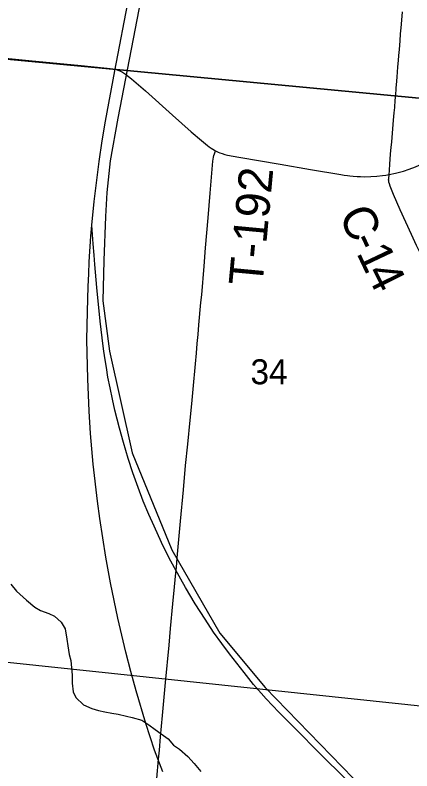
# Model space of a CAD drawing. Extents: x 0 to 1101, y 0 to 440.
# Drawn here: x 839.64 to 840.305, y 377.885 to 379.151 of the extents above; entities that cross this region are included whole.
import ezdxf

# ---------------------------------------------------------------- set-up
doc = ezdxf.new("R2010")
doc.units = 0
for name, color, linetype in [('GM_X_County_Road_Text', 7, 'Continuous'), ('GM_X_Minor_River', 7, 'Continuous'), ('GM_X_Rail_Line', 7, 'Continuous'), ('GM_X_Section', 7, 'Continuous'), ('GM_X_Section_Text', 7, 'Continuous'), ('GM_X_State_Route', 7, 'Continuous'), ('GM_X_Township_Road', 7, 'Continuous'), ('GM_X_Township_Road_Text', 7, 'Continuous')]:
    doc.layers.add(name, color=color, linetype=linetype)

msp = doc.modelspace()

# ---------------------------------------------------------------- linework, layer by layer
at = {"layer": 'GM_X_Minor_River'}
msp.add_lwpolyline([(839.6324, 378.1978), (839.642, 378.1859), (839.6584, 378.1708), (839.6727, 378.1588), (839.6824, 378.1533), (839.696, 378.1485), (839.7058, 378.1438), (839.717, 378.1337), (839.7236, 378.1226), (839.7263, 378.1055), (839.728, 378.0941), (839.7304, 378.0796), (839.7329, 378.0697), (839.7342, 378.0576), (839.7351, 378.045), (839.7353, 378.0317), (839.7369, 378.0173), (839.7413, 378.0077), (839.754, 377.9954), (839.7683, 377.9894), (839.7796, 377.9858), (839.7898, 377.9834), (839.8015, 377.9816), (839.8125, 377.9799), (839.8261, 377.9766), (839.8359, 377.9742), (839.8521, 377.9694), (839.8641, 377.9616), (839.8742, 377.9542), (839.8847, 377.9468), (839.8964, 377.9386), (839.9053, 377.9278), (839.915, 377.9212), (839.9292, 377.9088), (839.94, 377.8972), (839.9511, 377.8834)], dxfattribs=at)
at = {"layer": 'GM_X_Rail_Line'}
for points in [[(839.8789, 379.3264), (839.8118, 378.979), (839.799, 378.907), (839.7936, 378.8544), (839.7913, 378.8138), (839.7881, 378.7403), (839.7867, 378.6724), (839.798, 378.5884), (839.8359, 378.4179), (839.9024, 378.2551), (839.9828, 378.1152), (840.0587, 378.0246), (840.2064, 377.8723), (840.3593, 377.7186), (840.4745, 377.6025), (840.5516, 377.5079), (840.8256, 377.4968), (840.8234, 377.4494), (840.8342, 377.3998), (840.8845, 377.2597), (840.9008, 377.1922), (840.9076, 377.1505), (840.9245, 377.0376), (840.9467, 376.9246)], [(839.8871, 377.8831), (839.8735, 377.9192), (839.8589, 377.964), (839.8425, 378.0188), (839.8337, 378.0512), (839.8255, 378.0834), (839.8121, 378.1405), (839.7996, 378.1996), (839.7918, 378.2428), (839.7867, 378.2751), (839.7815, 378.3078), (839.7777, 378.3366), (839.7706, 378.3989), (839.7662, 378.4504), (839.7638, 378.4876), (839.7614, 378.542), (839.76, 378.6069), (839.7608, 378.6544), (839.762, 378.6964), (839.763, 378.718), (839.7639, 378.738), (839.7668, 378.7807), (839.7685, 378.7992), (839.7723, 378.8388), (839.7806, 378.9062), (839.7858, 378.9408), (839.7913, 378.9739), (839.8069, 379.0583), (839.831, 379.184)], [(840.227, 377.8383), (840.1541, 377.9106), (840.1063, 377.9582), (840.0819, 377.983), (840.0609, 378.0053), (840.0396, 378.0293), (840.0236, 378.0493), (839.999, 378.0807), (839.9863, 378.0983), (839.9725, 378.1174), (839.9582, 378.1387), (839.9416, 378.1647), (839.9253, 378.1919), (839.9069, 378.2249), (839.8973, 378.2424), (839.8853, 378.2672), (839.8726, 378.2946), (839.864, 378.3146), (839.8546, 378.3367), (839.846, 378.3597), (839.8371, 378.3843), (839.8292, 378.4083), (839.8212, 378.4351), (839.8145, 378.459), (839.8106, 378.4741), (839.807, 378.4892), (839.8028, 378.5078), (839.7988, 378.5266), (839.7952, 378.5445), (839.7927, 378.5606), (839.79, 378.5772), (839.7878, 378.592), (839.7853, 378.6104), (839.7821, 378.6384), (839.7767, 378.6948), (839.7733, 378.7334), (839.7719, 378.7489), (839.7703, 378.768), (839.7685, 378.7992)]]:
    msp.add_lwpolyline(points, dxfattribs=at)
at = {"layer": 'GM_X_Section'}
for points in [[(839.5404, 380.1007), (840.6089, 379.9958), (840.5178, 378.9931), (839.4486, 379.0942)], [(840.5178, 378.9931), (840.4251, 377.982), (839.3617, 378.094), (839.4486, 379.0942)]]:
    msp.add_lwpolyline(points, close=True, dxfattribs=at)
at = {"layer": 'GM_X_State_Route'}
for points in [[(839.5948, 379.0819), (839.6628, 379.0753), (839.745, 379.0675), (839.7939, 379.0628), (839.7989, 379.0621), (839.8032, 379.0615), (839.8063, 379.0608), (839.8093, 379.0601), (839.8119, 379.0591), (839.8153, 379.0579), (839.8198, 379.0557), (839.8246, 379.0525), (839.8345, 379.0449), (839.858, 379.0245), (839.9034, 378.984), (839.9351, 378.956), (839.952, 378.9414), (839.9625, 378.9327), (839.965, 378.9308), (839.9685, 378.9284), (839.9712, 378.9266), (839.9737, 378.9252), (839.9758, 378.924), (839.977, 378.9233), (839.9803, 378.9219), (839.983, 378.9208), (839.9869, 378.9193), (839.9913, 378.918), (839.9958, 378.9169), (840.0148, 378.9131), (840.0842, 378.9017), (840.135, 378.8928), (840.1858, 378.8841), (840.1916, 378.8832), (840.1969, 378.8824), (840.2011, 378.882), (840.2067, 378.8813), (840.213, 378.881), (840.2187, 378.8807), (840.2252, 378.8806), (840.2363, 378.8809), (840.2461, 378.8816), (840.2558, 378.8825), (840.2616, 378.8833), (840.2668, 378.8841)], [(840.2668, 378.8841), (840.2778, 378.8865), (840.2912, 378.8901), (840.3006, 378.8931), (840.311, 378.8972), (840.3321, 378.9064), (840.3544, 378.9167)]]:
    msp.add_lwpolyline(points, dxfattribs=at)
at = {"layer": 'GM_X_Township_Road'}
for points in [[(840.2668, 378.8841), (840.2675, 378.8912), (840.2683, 378.9022), (840.2688, 378.9097), (840.2694, 378.9188), (840.2703, 378.9298), (840.2712, 378.939), (840.2744, 378.9753), (840.2755, 378.9879), (840.2762, 378.9967), (840.2772, 379.0088), (840.2779, 379.0168), (840.2789, 379.0293), (840.2797, 379.0409), (840.2803, 379.0478), (840.281, 379.0559), (840.2817, 379.0647), (840.2826, 379.0756), (840.2833, 379.0836), (840.2841, 379.0939), (840.2852, 379.1084), (840.2862, 379.1199), (840.287, 379.1301), (840.288, 379.1429), (840.2891, 379.157)], [(839.8773, 377.872), (839.8802, 377.9041), (839.8816, 377.9196), (839.8836, 377.9419), (839.8868, 377.9772), (839.8916, 378.0329), (839.8977, 378.0953), (839.9002, 378.1232), (839.9043, 378.1646), (839.907, 378.193), (839.9092, 378.2165), (839.9101, 378.2258), (839.9116, 378.2419), (839.9172, 378.3032), (839.9221, 378.3557), (839.9254, 378.3966), (839.929, 378.4324), (839.933, 378.4726), (839.9357, 378.4998), (839.9382, 378.5245), (839.9422, 378.5672), (839.9437, 378.5851), (839.945, 378.6012), (839.9464, 378.616), (839.9479, 378.6321), (839.9513, 378.6698), (839.9525, 378.6828), (839.9566, 378.7305), (839.959, 378.7615), (839.9611, 378.7868), (839.9633, 378.8116), (839.9667, 378.8531), (839.9713, 378.9069), (839.9722, 378.9133), (839.9728, 378.9162), (839.9738, 378.9187), (839.9758, 378.924)], [(840.3178, 378.7551), (840.313, 378.7653), (840.3043, 378.7839), (840.2856, 378.8252), (840.2743, 378.8509), (840.2686, 378.8648), (840.2673, 378.8684), (840.2665, 378.8713), (840.2662, 378.8735), (840.266, 378.8754), (840.2661, 378.8773), (840.2668, 378.8841)]]:
    msp.add_lwpolyline(points, dxfattribs=at)

# ---------------------------------------------------------------- texts
at = {"layer": 'GM_X_County_Road_Text'}
for s, rotation, p in [('C', 295.0734, (840.1816, 378.8167)), ('-', 295.1398, (840.2014, 378.7743)), ('1', 295.3744, (840.2114, 378.753)), ('4', 296.3833, (840.2269, 378.7204))]:
    msp.add_text(s, height=0.0568, rotation=rotation, dxfattribs=at).set_placement(p)
at = {"layer": 'GM_X_Section_Text'}
msp.add_text('34', height=0.04186, rotation=0, dxfattribs=at).set_placement((840.0343, 378.5327))
at = {"layer": 'GM_X_Township_Road_Text'}
msp.add_text('T-192', height=0.05682, rotation=84.6537, dxfattribs=at).set_placement((840.0542, 378.696))

doc.saveas('drawing.dxf')
